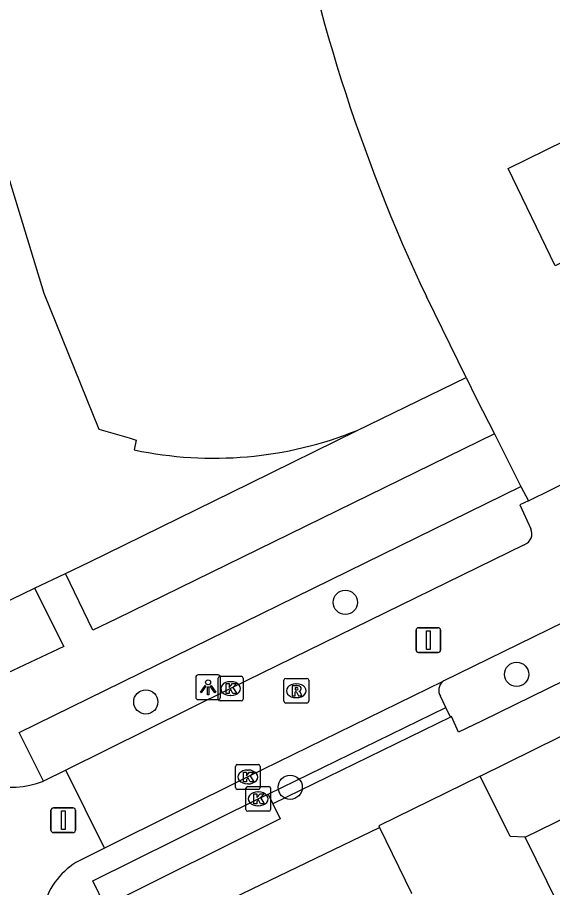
# Model space of a CAD drawing. Extents: x 162172 to 163187, y 382874 to 383684.
# Drawn here: x 162985.24 to 163006.88, y 383514.76 to 383549.93 of the extents above; entities that cross this region are included whole.
import ezdxf

# ---------------------------------------------------------------- set-up
doc = ezdxf.new("R2010")
doc.units = 0
for name, color, linetype in [('IMGEO_Afsluitpaal', 7, 'Continuous'), ('IMGEO_Boom', 7, 'Continuous'), ('IMGEO_Kolk', 7, 'Continuous'), ('IMGEO_Lichtpunt', 7, 'Continuous'), ('IMGEO_Pand', 7, 'Continuous'), ('IMGEO_Parkeervlak_open', 7, 'Continuous'), ('IMGEO_Rijbaan_lokaal_gesloten', 7, 'Continuous'), ('IMGEO_Rijbaan_lokaal_open', 7, 'Continuous'), ('IMGEO_Rioolput', 7, 'Continuous'), ('IMGEO_Voetgangersgebied_open', 7, 'Continuous'), ('IMGEO_Voetpad_open', 7, 'Continuous')]:
    doc.layers.add(name, color=color, linetype=linetype)

msp = doc.modelspace()

# ---------------------------------------------------------------- linework, layer by layer
at = {"layer": 'IMGEO_Afsluitpaal'}
for p, q in [((163001.365, 383524.359), (163001.365, 383525.159)), ((163001.365, 383525.159), (163001.365, 383524.359)), ((163001.465, 383525.259), (163002.255, 383525.259)), ((163002.255, 383525.259), (163001.465, 383525.259)), ((163002.355, 383525.159), (163002.355, 383524.359)), ((163002.355, 383524.359), (163002.355, 383525.159)), ((163002.255, 383524.259), (163001.465, 383524.259)), ((163001.465, 383524.259), (163002.255, 383524.259)), ((162986.602, 383517.08), (162986.602, 383517.88)), ((162986.602, 383517.88), (162986.602, 383517.08)), ((162986.702, 383517.98), (162987.492, 383517.98)), ((162987.492, 383517.98), (162986.702, 383517.98)), ((162987.592, 383517.88), (162987.592, 383517.08)), ((162987.592, 383517.08), (162987.592, 383517.88)), ((162987.492, 383516.98), (162986.702, 383516.98)), ((162986.702, 383516.98), (162987.492, 383516.98))]:
    msp.add_line(p, q, dxfattribs=at)
for points in [[(163001.785, 383525.134), (163001.935, 383525.134), (163001.935, 383524.384), (163001.785, 383524.384), (163001.785, 383525.134)], [(162987.022, 383517.855), (162987.172, 383517.855), (162987.172, 383517.105), (162987.022, 383517.105), (162987.022, 383517.855)]]:
    msp.add_lwpolyline(points, dxfattribs=at)
for centre, start, end in [((163001.465, 383525.159), 90, 180), ((163001.465, 383525.159), 90, 180), ((163002.255, 383525.159), 0, 90), ((163002.255, 383525.159), 360, 90), ((163001.465, 383524.359), 180, 270), ((163001.465, 383524.359), 180, 270), ((163002.255, 383524.359), 270, 0), ((163002.255, 383524.359), 270, 0), ((162986.702, 383517.88), 90, 180), ((162986.702, 383517.88), 90, 180), ((162987.492, 383517.88), 0, 90), ((162987.492, 383517.88), 360, 90), ((162986.702, 383517.08), 180, 270), ((162986.702, 383517.08), 180, 270), ((162987.492, 383517.08), 270, 0), ((162987.492, 383517.08), 270, 0)]:
    msp.add_arc(centre, 0.1, start, end, dxfattribs=at)
at = {"layer": 'IMGEO_Boom'}
for centre in [(162998.503, 383526.285), (163005.427, 383523.375), (162990.436, 383522.262), (162996.274, 383518.813)]:
    msp.add_circle(centre, 0.489, dxfattribs=at)
at = {"layer": 'IMGEO_Kolk'}
for p, q in [((162993.365, 383522.374), (162993.365, 383523.226)), ((162993.44, 383523.3), (162994.292, 383523.3)), ((162994.366, 383523.226), (162994.366, 383522.374)), ((162993.853, 383523.08), (162993.878, 383523.08)), ((162993.876, 383522.52), (162993.851, 383522.52)), ((162994.292, 383522.3), (162993.44, 383522.3)), ((162994.061, 383518.802), (162994.061, 383519.654)), ((162994.136, 383519.728), (162994.988, 383519.728)), ((162995.062, 383519.654), (162995.062, 383518.802)), ((162994.549, 383519.508), (162994.574, 383519.508)), ((162994.572, 383518.948), (162994.547, 383518.948)), ((162994.988, 383518.728), (162994.136, 383518.728)), ((162994.481, 383517.917), (162994.481, 383518.769)), ((162994.556, 383518.843), (162995.408, 383518.843)), ((162994.969, 383518.623), (162994.994, 383518.623)), ((162995.482, 383518.769), (162995.482, 383517.917)), ((162994.992, 383518.063), (162994.967, 383518.063)), ((162995.408, 383517.843), (162994.556, 383517.843))]:
    msp.add_line(p, q, dxfattribs=at)
for points in [[(162993.365, 383522.374), (162993.365, 383523.226)], [(162993.44, 383523.3), (162994.292, 383523.3)], [(162994.366, 383523.226), (162994.366, 383522.374)], [(162993.686, 383523), (162993.809, 383523), (162993.809, 383522.849), (162993.939, 383523), (162994.103, 383523), (162993.957, 383522.849), (162994.11, 383522.6), (162993.958, 383522.6), (162993.873, 383522.764), (162993.809, 383522.697), (162993.809, 383522.6), (162993.686, 383522.6), (162993.686, 383523)], [(162994.292, 383522.3), (162993.44, 383522.3)], [(162994.061, 383518.802), (162994.061, 383519.654)], [(162994.136, 383519.728), (162994.988, 383519.728)], [(162995.062, 383519.654), (162995.062, 383518.802)], [(162994.382, 383519.428), (162994.505, 383519.428), (162994.505, 383519.277), (162994.635, 383519.428), (162994.799, 383519.428), (162994.653, 383519.277), (162994.806, 383519.028), (162994.654, 383519.028), (162994.569, 383519.192), (162994.505, 383519.125), (162994.505, 383519.028), (162994.382, 383519.028), (162994.382, 383519.428)], [(162994.988, 383518.728), (162994.136, 383518.728)], [(162994.481, 383517.917), (162994.481, 383518.769)], [(162994.556, 383518.843), (162995.408, 383518.843)], [(162995.482, 383518.769), (162995.482, 383517.917)], [(162994.802, 383518.543), (162994.925, 383518.543), (162994.925, 383518.392), (162995.055, 383518.543), (162995.219, 383518.543), (162995.073, 383518.392), (162995.226, 383518.143), (162995.074, 383518.143), (162994.989, 383518.307), (162994.925, 383518.24), (162994.925, 383518.143), (162994.802, 383518.143), (162994.802, 383518.543)], [(162995.408, 383517.843), (162994.556, 383517.843)]]:
    msp.add_lwpolyline(points, dxfattribs=at)
for centre, start, end in [((162993.442, 383523.224), 91.552, 178.448), ((162993.442, 383523.224), 91.552, 178.448), ((162994.29, 383523.224), 1.552, 88.448), ((162994.29, 383523.224), 1.552, 88.448), ((162993.442, 383522.376), 181.552, 268.448), ((162993.442, 383522.376), 181.552, 268.448), ((162994.29, 383522.376), 271.552, 358.448), ((162994.29, 383522.376), 271.552, 358.448), ((162994.138, 383519.652), 91.552, 178.448), ((162994.138, 383519.652), 91.552, 178.448), ((162994.986, 383519.652), 1.552, 88.448), ((162994.986, 383519.652), 1.552, 88.448), ((162994.138, 383518.804), 181.552, 268.448), ((162994.138, 383518.804), 181.552, 268.448), ((162994.558, 383518.767), 91.552, 178.448), ((162994.558, 383518.767), 91.552, 178.448), ((162994.986, 383518.804), 271.552, 358.448), ((162994.986, 383518.804), 271.552, 358.448), ((162995.406, 383518.767), 1.552, 88.448), ((162995.406, 383518.767), 1.552, 88.448), ((162994.558, 383517.919), 181.552, 268.448), ((162994.558, 383517.919), 181.552, 268.448), ((162995.406, 383517.919), 271.552, 358.448), ((162995.406, 383517.919), 271.552, 358.448)]:
    msp.add_arc(centre, 0.0765, start, end, dxfattribs=at)
for centre, major_axis, ratio, start_param, end_param in [((162993.852, 383522.8), (-0.387, 0.002), 0.722429, 4.712389, 7.853982), ((162993.877, 383522.8), (-0.39, 0.002), 0.717154, 1.570796, 4.712389), ((162994.548, 383519.228), (-0.387, 0.002), 0.722429, 4.712389, 7.853982), ((162994.573, 383519.228), (-0.39, 0.002), 0.717154, 1.570796, 4.712389), ((162994.968, 383518.343), (-0.387, 0.002), 0.722429, 4.712389, 7.853982), ((162994.993, 383518.343), (-0.39, 0.002), 0.717154, 1.570796, 4.712389)]:
    msp.add_ellipse(centre, major_axis=major_axis, ratio=ratio, start_param=start_param, end_param=end_param, dxfattribs=at)
at = {"layer": 'IMGEO_Lichtpunt'}
for p, q in [((162992.456, 383523.257), (162992.456, 383522.45)), ((162992.456, 383523.257), (162992.456, 383522.45)), ((162993.358, 383523.352), (162992.55, 383523.352)), ((162993.358, 383523.352), (162992.55, 383523.352)), ((162993.452, 383522.45), (162993.452, 383523.257)), ((162993.452, 383522.45), (162993.452, 383523.257)), ((162992.55, 383522.356), (162993.358, 383522.356)), ((162992.55, 383522.356), (162993.358, 383522.356))]:
    msp.add_line(p, q, dxfattribs=at)
for points in [[(162992.83, 383522.921), (162992.869, 383522.893), (162992.681, 383522.631), (162992.643, 383522.658), (162992.83, 383522.921)], [(162992.932, 383522.873), (162992.979, 383522.873), (162992.979, 383522.551), (162992.932, 383522.551), (162992.932, 383522.873)], [(162993.042, 383522.893), (162993.08, 383522.92), (162993.267, 383522.658), (162993.228, 383522.63), (162993.042, 383522.893)]]:
    msp.add_lwpolyline(points, dxfattribs=at)
msp.add_circle((162992.955, 383523.055), 0.0994, dxfattribs=at)
for centre, start, end in [((162992.55, 383523.257), 90, 180), ((162992.55, 383523.257), 90, 180), ((162993.358, 383523.257), 0, 90), ((162993.358, 383523.257), 0, 90), ((162992.55, 383522.45), 180, 270), ((162992.55, 383522.45), 180, 270), ((162993.358, 383522.45), 270, 0), ((162993.358, 383522.45), 270, 360)]:
    msp.add_arc(centre, 0.0946, start, end, dxfattribs=at)
at = {"layer": 'IMGEO_Pand'}
for points in [[(163022.175, 383573.116), (163024.131, 383574.075), (163022.133, 383578.161), (163017.086, 383588.211), (163011.147, 383587.029), (163002.972, 383585.047), (162995.394, 383582.782), (162987.974, 383580.173), (162983.327, 383578.315), (162982.3, 383571.472), (162981.912, 383562.564), (162982.54, 383554.158), (162984.043, 383546.157), (162986.308, 383538.784), (162988.543, 383533.28), (162989.758, 383532.929), (162990.046, 383532.845), (162989.972, 383532.445)], [(163003.393, 383535.379), (163001.779, 383538.643)], [(162998.987, 383533.236), (163003.393, 383535.379)], [(163005.773, 383516.801), (163008.139, 383517.953), (163009.156, 383518.448), (163008.404, 383519.981), (163010.065, 383520.781)], [(163009.72, 383508.763), (163008.424, 383511.402), (163005.773, 383516.801)]]:
    msp.add_lwpolyline(points, dxfattribs=at)
for centre, radius, start, end in [((163065.083, 383568.554), 70.015, 189.86694, 205.29041), ((162993.178, 383547.677), 15.566, 258.1154, 291.9135)]:
    msp.add_arc(centre, radius, start, end, dxfattribs=at)
at = {"layer": 'IMGEO_Parkeervlak_open'}
for points in [[(163005.773, 383516.801), (163005.171, 383516.829), (163003.95, 383519.267)], [(162999.884, 383517.183), (163001.174, 383514.534), (163001.156, 383514.525)]]:
    msp.add_lwpolyline(points, dxfattribs=at)
at = {"layer": 'IMGEO_Rijbaan_lokaal_gesloten'}
msp.add_lwpolyline([(163026.459, 383554.333), (163028.359, 383550.399), (163006.988, 383539.89), (163005.088, 383543.824), (163026.459, 383554.333)], dxfattribs=at)
at = {"layer": 'IMGEO_Rijbaan_lokaal_open'}
for points in [[(163005.91, 383530.386), (163010.551, 383532.681), (163010.892, 383532.843), (163013.198, 383533.967)], [(163005.91, 383530.386), (163005.558, 383530.225), (163006.003, 383529.261)], [(163005.737, 383528.616), (162993.866, 383522.8), (162987.209, 383519.507)], [(163007.394, 383525.512), (163007.305, 383525.468), (163002.484, 383523.107), (163002.449, 383523.09)], [(163002.449, 383523.09), (162994.562, 383519.228), (162988.769, 383516.355)], [(162987.209, 383519.507), (162986.294, 383519.065)], [(162988.769, 383516.355), (162987.209, 383519.507)], [(162988.769, 383516.355), (162987.875, 383515.912)]]:
    msp.add_lwpolyline(points, dxfattribs=at)
for centre, radius, start, end in [((163005.578, 383529.059), 0.471, 289.7898, 25.3874), ((162985.079, 383521.928), 3.11, 211.0502, 292.9862), ((162989.134, 383513.289), 2.91, 115.6467, 208.6084)]:
    msp.add_arc(centre, radius, start, end, dxfattribs=at)
at = {"layer": 'IMGEO_Rioolput'}
for p, q in [((162996.095, 383523.213), (162996.947, 383523.213)), ((162996.02, 383522.287), (162996.02, 383523.139)), ((162996.508, 383522.993), (162996.533, 383522.993)), ((162997.021, 383523.139), (162997.021, 383522.287)), ((162996.947, 383522.213), (162996.095, 383522.213)), ((162996.531, 383522.433), (162996.506, 383522.433))]:
    msp.add_line(p, q, dxfattribs=at)
for points in [[(162996.095, 383523.213), (162996.947, 383523.213)], [(162996.02, 383522.287), (162996.02, 383523.139)], [(162996.609, 383522.911), (162996.357, 383522.913), (162996.357, 383522.513)], [(162996.535, 383522.832), (162996.481, 383522.832), (162996.481, 383522.751)], [(162997.021, 383523.139), (162997.021, 383522.287)], [(162996.357, 383522.513), (162996.481, 383522.513), (162996.481, 383522.675), (162996.492, 383522.675)], [(162996.481, 383522.751), (162996.533, 383522.751)], [(162996.539, 383522.646), (162996.61, 383522.513), (162996.75, 383522.513), (162996.685, 383522.639)], [(162996.947, 383522.213), (162996.095, 383522.213)]]:
    msp.add_lwpolyline(points, dxfattribs=at)
for centre, radius, start, end in [((162996.097, 383523.137), 0.0765, 91.552, 178.448), ((162996.097, 383523.137), 0.0765, 91.552, 178.448), ((162996.945, 383523.137), 0.0765, 1.552, 88.448), ((162996.945, 383523.137), 0.0765, 1.552, 88.448), ((162996.541, 383522.736), 0.0964, 77.0061, 93.1865), ((162996.555, 383522.793), 0.0378, 276.6634, 79.6772), ((162996.608, 383522.801), 0.109, 350.3612, 89.416), ((162996.491, 383522.622), 0.0533, 26.0293, 88.6989), ((162996.517, 383522.94), 0.19, 274.7715, 282.9687), ((162996.606, 383522.801), 0.112, 277.5842, 350.9817), ((162996.59, 383522.586), 0.108, 29.5134, 73.7905), ((162996.097, 383522.289), 0.0765, 181.552, 268.448), ((162996.097, 383522.289), 0.0765, 181.552, 268.448), ((162996.945, 383522.289), 0.0765, 271.552, 358.448), ((162996.945, 383522.289), 0.0765, 271.552, 358.448)]:
    msp.add_arc(centre, radius, start, end, dxfattribs=at)
for centre, major_axis, ratio, start_param, end_param in [((162996.507, 383522.713), (-0.387, 0.002), 0.722429, 4.712389, 7.853982), ((162996.532, 383522.713), (-0.39, 0.002), 0.717154, 1.570796, 4.712389)]:
    msp.add_ellipse(centre, major_axis=major_axis, ratio=ratio, start_param=start_param, end_param=end_param, dxfattribs=at)
at = {"layer": 'IMGEO_Voetgangersgebied_open'}
for points in [[(162973.901, 383544.51), (162982.752, 383525.317), (162985.942, 383526.855)], [(163003.393, 383535.379), (163003.81, 383534.509), (163004.529, 383533.099)], [(162987.194, 383527.454), (162988.148, 383527.911), (162994.653, 383531.102), (162998.987, 383533.236)], [(163005.597, 383530.973), (163005.91, 383530.386)]]:
    msp.add_lwpolyline(points, dxfattribs=at)
at = {"layer": 'IMGEO_Voetpad_open'}
for points in [[(163003.95, 383519.267), (163009.326, 383521.915), (163058.303, 383545.925), (163059.627, 383543.227)], [(162985.942, 383526.855), (162987.127, 383524.507), (162983.216, 383522.668), (162981.957, 383525.141), (162980.332, 383528.092), (162978.575, 383531.08), (162977.145, 383533.337)], [(163004.529, 383533.099), (162989.249, 383525.622), (162988.299, 383525.157), (162987.194, 383527.454)], [(163004.529, 383533.099), (163005.597, 383530.973)], [(162986.294, 383519.065), (162985.317, 383521.022), (163005.597, 383530.973)], [(162985.942, 383526.855), (162987.194, 383527.454)], [(163008.661, 383523.911), (163008.712, 383523.783), (163004.005, 383521.486), (163003.077, 383521.044), (163002.789, 383521.667), (163002.753, 383521.649)], [(163002.565, 383522.039), (163002.347, 383522.492)], [(162995.382, 383518.538), (163002.565, 383522.039)], [(163002.753, 383521.649), (163002.565, 383522.039)], [(163002.753, 383521.649), (162995.576, 383518.14)], [(163003.95, 383519.267), (162999.854, 383517.248), (162999.884, 383517.183)], [(162995.576, 383518.14), (162995.872, 383517.534), (162988.799, 383514.008), (162988.289, 383515.031), (162994.982, 383518.343), (162995.382, 383518.538)], [(162995.382, 383518.538), (162995.576, 383518.14)], [(162989.565, 383512.209), (162999.884, 383517.183)]]:
    msp.add_lwpolyline(points, dxfattribs=at)
msp.add_arc((163002.73, 383522.734), 0.453, 128.2837, 212.3569, dxfattribs=at)

doc.saveas('drawing.dxf')
